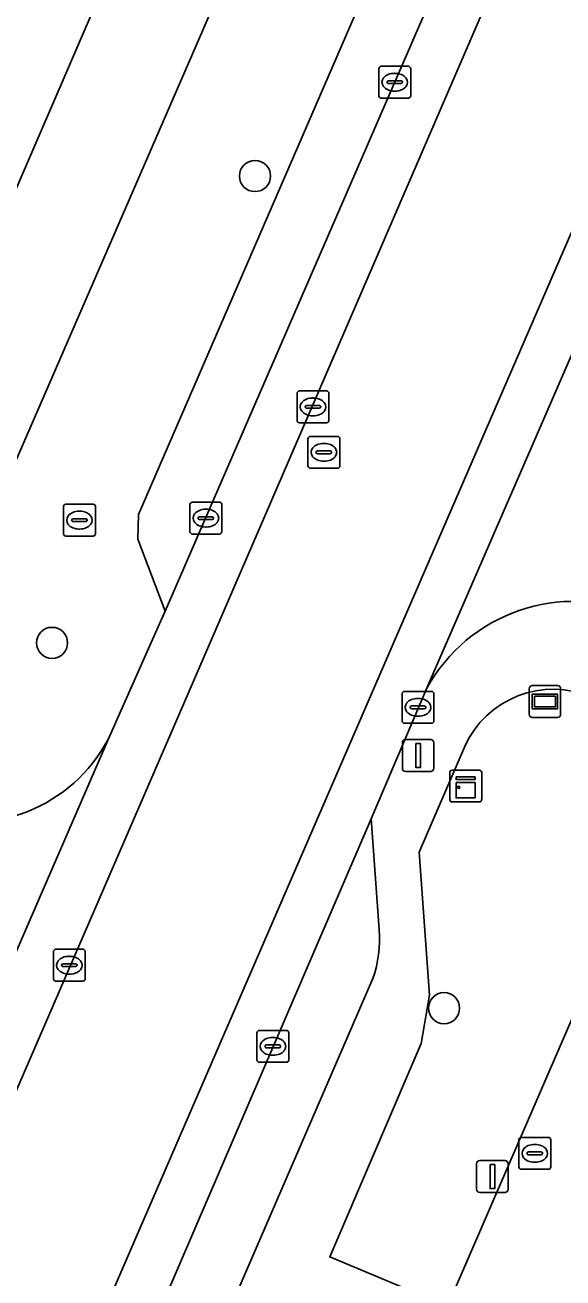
# Model space of a CAD drawing. Extents: x 162803 to 163818, y 381639 to 382475.
# Drawn here: x 163417.53 to 163434.41, y 381927.23 to 381966.58 of the extents above; entities that cross this region are included whole.
import ezdxf

# ---------------------------------------------------------------- set-up
doc = ezdxf.new("R2010")
doc.units = 0
for name, color, linetype in [('IMGEO_Berm_groen', 7, 'Continuous'), ('IMGEO_Boom', 7, 'Continuous'), ('IMGEO_Erf', 7, 'Continuous'), ('IMGEO_Kast', 7, 'Continuous'), ('IMGEO_Kolk', 7, 'Continuous'), ('IMGEO_Lichtmast', 7, 'Continuous'), ('IMGEO_Pand', 7, 'Continuous'), ('IMGEO_Parkeervlak_open', 7, 'Continuous'), ('IMGEO_Rijbaan_lokaal_gesloten', 7, 'Continuous'), ('IMGEO_Rijbaan_lokaal_open', 7, 'Continuous'), ('IMGEO_Rioolput', 7, 'Continuous'), ('IMGEO_Straatnaambord', 7, 'Continuous'), ('IMGEO_Voetpad_open', 7, 'Continuous')]:
    doc.layers.add(name, color=color, linetype=linetype)

msp = doc.modelspace()

# ---------------------------------------------------------------- linework, layer by layer
at = {"layer": 'IMGEO_Berm_groen'}
msp.add_lwpolyline([(163431.316, 381943.902), (163429.894, 381940.604), (163430.216, 381936.107), (163429.958, 381934.59), (163427.092, 381927.892), (163430.782, 381926.338), (163438.452, 381944.062)], dxfattribs=at)
msp.add_arc((163434.102, 381942.677), 3.043, 66.2746, 156.265, dxfattribs=at)
at = {"layer": 'IMGEO_Boom'}
for centre in [(163424.745, 381961.842), (163418.375, 381947.177), (163430.678, 381935.703)]:
    msp.add_circle(centre, 0.489, dxfattribs=at)
at = {"layer": 'IMGEO_Erf'}
for points in [[(163409.501, 381992.822), (163393.719, 381955.697), (163414.525, 381946.665), (163415.261, 381948.361), (163437.67, 382000)], [(163419.617, 381966.931), (163417.171, 381961.274), (163414.808, 381955.807), (163412.217, 381949.813), (163405.237, 381952.831), (163402.447, 381954.037), (163405.022, 381959.994), (163407.379, 381965.48), (163410.191, 381964.291), (163412.636, 381969.948)]]:
    msp.add_lwpolyline(points, dxfattribs=at)
at = {"layer": 'IMGEO_Kast'}
for p, q in [((163430.859, 381942.255), (163430.859, 381943.096)), ((163430.859, 381943.096), (163430.859, 381942.255)), ((163430.934, 381943.18), (163431.775, 381943.18)), ((163431.775, 381943.18), (163430.934, 381943.18)), ((163431.859, 381943.105), (163431.859, 381942.264)), ((163431.859, 381942.264), (163431.859, 381943.105)), ((163431.784, 381942.18), (163430.943, 381942.18)), ((163430.943, 381942.18), (163431.784, 381942.18))]:
    msp.add_line(p, q, dxfattribs=at)
for points in [[(163431.054, 381942.97), (163431.654, 381942.97), (163431.654, 381942.885), (163431.054, 381942.885), (163431.054, 381942.97)], [(163431.054, 381942.795), (163431.654, 381942.795), (163431.654, 381942.306), (163431.054, 381942.306), (163431.054, 381942.795)]]:
    msp.add_lwpolyline(points, dxfattribs=at)
msp.add_circle((163431.138, 381942.644), 0.0377, dxfattribs=at)
for centre, start, end in [((163430.937, 381943.102), 92.4484, 184.2845), ((163430.937, 381943.102), 92.4484, 184.2845), ((163431.781, 381943.102), 2.4484, 94.2845), ((163431.781, 381943.102), 2.4484, 94.2845), ((163430.937, 381942.258), 182.4484, 274.2845), ((163430.937, 381942.258), 182.4484, 274.2845), ((163431.781, 381942.258), 272.4484, 4.2845), ((163431.781, 381942.258), 272.4484, 4.2845)]:
    msp.add_arc(centre, 0.0779, start, end, dxfattribs=at)
at = {"layer": 'IMGEO_Kolk'}
for p, q in [((163428.63, 381964.362), (163428.63, 381965.214)), ((163428.705, 381965.288), (163429.557, 381965.288)), ((163429.118, 381965.068), (163429.143, 381965.068)), ((163429.631, 381965.214), (163429.631, 381964.362)), ((163428.889, 381964.782), (163428.889, 381964.794)), ((163429.327, 381964.745), (163428.929, 381964.745)), ((163428.932, 381964.831), (163429.33, 381964.831)), ((163429.373, 381964.794), (163429.373, 381964.782)), ((163429.557, 381964.288), (163428.705, 381964.288)), ((163429.141, 381964.508), (163429.116, 381964.508)), ((163422.778, 381951.597), (163423.63, 381951.597)), ((163422.703, 381950.671), (163422.703, 381951.523)), ((163423.191, 381951.377), (163423.216, 381951.377)), ((163423.704, 381951.523), (163423.704, 381950.671)), ((163422.962, 381951.091), (163422.962, 381951.103)), ((163423.4, 381951.054), (163423.002, 381951.054)), ((163423.005, 381951.14), (163423.403, 381951.14)), ((163423.214, 381950.817), (163423.189, 381950.817)), ((163423.446, 381951.103), (163423.446, 381951.091)), ((163423.63, 381950.597), (163422.778, 381950.597)), ((163429.435, 381945.653), (163430.287, 381945.653)), ((163429.36, 381944.727), (163429.36, 381945.579)), ((163429.848, 381945.433), (163429.873, 381945.433)), ((163430.361, 381945.579), (163430.361, 381944.727)), ((163429.619, 381945.147), (163429.619, 381945.159)), ((163430.057, 381945.11), (163429.659, 381945.11)), ((163429.662, 381945.196), (163430.06, 381945.196)), ((163429.871, 381944.873), (163429.846, 381944.873)), ((163430.103, 381945.159), (163430.103, 381945.147)), ((163430.287, 381944.653), (163429.435, 381944.653)), ((163424.806, 381934.078), (163424.806, 381934.93)), ((163424.881, 381935.004), (163425.733, 381935.004)), ((163425.294, 381934.784), (163425.319, 381934.784)), ((163425.807, 381934.93), (163425.807, 381934.078)), ((163425.065, 381934.498), (163425.065, 381934.51)), ((163425.503, 381934.461), (163425.105, 381934.461)), ((163425.108, 381934.547), (163425.506, 381934.547)), ((163425.549, 381934.51), (163425.549, 381934.498)), ((163425.733, 381934.004), (163424.881, 381934.004)), ((163425.317, 381934.224), (163425.292, 381934.224))]:
    msp.add_line(p, q, dxfattribs=at)
for points in [[(163428.63, 381964.362), (163428.63, 381965.214)], [(163428.705, 381965.288), (163429.557, 381965.288)], [(163429.631, 381965.214), (163429.631, 381964.362)], [(163429.557, 381964.288), (163428.705, 381964.288)], [(163422.778, 381951.597), (163423.63, 381951.597)], [(163422.703, 381950.671), (163422.703, 381951.523)], [(163423.704, 381951.523), (163423.704, 381950.671)], [(163423.63, 381950.597), (163422.778, 381950.597)], [(163429.435, 381945.653), (163430.287, 381945.653)], [(163429.36, 381944.727), (163429.36, 381945.579)], [(163430.361, 381945.579), (163430.361, 381944.727)], [(163430.287, 381944.653), (163429.435, 381944.653)], [(163424.806, 381934.078), (163424.806, 381934.93)], [(163424.881, 381935.004), (163425.733, 381935.004)], [(163425.807, 381934.93), (163425.807, 381934.078)], [(163425.733, 381934.004), (163424.881, 381934.004)]]:
    msp.add_lwpolyline(points, dxfattribs=at)
for centre, radius, start, end in [((163428.707, 381965.212), 0.0765, 91.552, 178.448), ((163428.707, 381965.212), 0.0765, 91.552, 178.448), ((163429.555, 381965.212), 0.0765, 1.552, 88.448), ((163429.555, 381965.212), 0.0765, 1.552, 88.448), ((163428.929, 381964.791), 0.0403, 85.8775, 175.7526), ((163428.926, 381964.781), 0.0366, 178.938, 274.7102), ((163429.33, 381964.788), 0.043, 264.8664, 352.4533), ((163429.334, 381964.793), 0.0386, 1.7309, 96.639), ((163428.707, 381964.364), 0.0765, 181.552, 268.448), ((163428.707, 381964.364), 0.0765, 181.552, 268.448), ((163429.555, 381964.364), 0.0765, 271.552, 358.448), ((163429.555, 381964.364), 0.0765, 271.552, 358.448), ((163422.78, 381951.521), 0.0765, 91.552, 178.448), ((163422.78, 381951.521), 0.0765, 91.552, 178.448), ((163423.628, 381951.521), 0.0765, 1.552, 88.448), ((163423.628, 381951.521), 0.0765, 1.552, 88.448), ((163423.002, 381951.1), 0.0403, 85.8775, 175.7526), ((163422.999, 381951.09), 0.0366, 178.938, 274.7102), ((163423.403, 381951.097), 0.043, 264.8664, 352.4533), ((163423.407, 381951.102), 0.0386, 1.7309, 96.639), ((163422.78, 381950.673), 0.0765, 181.552, 268.448), ((163422.78, 381950.673), 0.0765, 181.552, 268.448), ((163423.628, 381950.673), 0.0765, 271.552, 358.448), ((163423.628, 381950.673), 0.0765, 271.552, 358.448), ((163429.437, 381945.577), 0.0765, 91.552, 178.448), ((163429.437, 381945.577), 0.0765, 91.552, 178.448), ((163430.285, 381945.577), 0.0765, 1.552, 88.448), ((163430.285, 381945.577), 0.0765, 1.552, 88.448), ((163429.659, 381945.156), 0.0403, 85.8775, 175.7526), ((163429.656, 381945.146), 0.0366, 178.938, 274.7102), ((163430.06, 381945.153), 0.043, 264.8664, 352.4533), ((163430.064, 381945.158), 0.0386, 1.7309, 96.639), ((163429.437, 381944.729), 0.0765, 181.552, 268.448), ((163429.437, 381944.729), 0.0765, 181.552, 268.448), ((163430.285, 381944.729), 0.0765, 271.552, 358.448), ((163430.285, 381944.729), 0.0765, 271.552, 358.448), ((163424.883, 381934.928), 0.0765, 91.552, 178.448), ((163424.883, 381934.928), 0.0765, 91.552, 178.448), ((163425.731, 381934.928), 0.0765, 1.552, 88.448), ((163425.731, 381934.928), 0.0765, 1.552, 88.448), ((163425.105, 381934.507), 0.0403, 85.8775, 175.7526), ((163425.102, 381934.497), 0.0366, 178.938, 274.7102), ((163425.506, 381934.504), 0.043, 264.8664, 352.4533), ((163425.51, 381934.509), 0.0386, 1.7309, 96.639), ((163424.883, 381934.08), 0.0765, 181.552, 268.448), ((163424.883, 381934.08), 0.0765, 181.552, 268.448), ((163425.731, 381934.08), 0.0765, 271.552, 358.448), ((163425.731, 381934.08), 0.0765, 271.552, 358.448)]:
    msp.add_arc(centre, radius, start, end, dxfattribs=at)
for centre, major_axis, ratio, start_param, end_param in [((163429.117, 381964.788), (-0.387, 0.002), 0.722429, 4.712389, 7.853982), ((163429.142, 381964.788), (-0.39, 0.002), 0.717154, 1.570796, 4.712389), ((163423.19, 381951.097), (-0.387, 0.002), 0.722429, 4.712389, 7.853982), ((163423.215, 381951.097), (-0.39, 0.002), 0.717154, 1.570796, 4.712389), ((163429.847, 381945.153), (-0.387, 0.002), 0.722429, 4.712389, 7.853982), ((163429.872, 381945.153), (-0.39, 0.002), 0.717154, 1.570796, 4.712389), ((163425.293, 381934.504), (-0.387, 0.002), 0.722429, 4.712389, 7.853982), ((163425.318, 381934.504), (-0.39, 0.002), 0.717154, 1.570796, 4.712389)]:
    msp.add_ellipse(centre, major_axis=major_axis, ratio=ratio, start_param=start_param, end_param=end_param, dxfattribs=at)
at = {"layer": 'IMGEO_Lichtmast'}
for p, q in [((163429.469, 381944.14), (163430.259, 381944.14)), ((163430.259, 381944.14), (163429.469, 381944.14)), ((163429.369, 381943.24), (163429.369, 381944.04)), ((163429.369, 381944.04), (163429.369, 381943.24)), ((163430.359, 381944.04), (163430.359, 381943.24)), ((163430.359, 381943.24), (163430.359, 381944.04)), ((163430.259, 381943.14), (163429.469, 381943.14)), ((163429.469, 381943.14), (163430.259, 381943.14)), ((163431.701, 381930.014), (163431.701, 381930.814)), ((163431.701, 381930.814), (163431.701, 381930.014)), ((163431.801, 381930.914), (163432.591, 381930.914)), ((163432.591, 381930.914), (163431.801, 381930.914)), ((163432.691, 381930.814), (163432.691, 381930.014)), ((163432.691, 381930.014), (163432.691, 381930.814)), ((163432.591, 381929.914), (163431.801, 381929.914)), ((163431.801, 381929.914), (163432.591, 381929.914))]:
    msp.add_line(p, q, dxfattribs=at)
for points in [[(163429.789, 381944.015), (163429.939, 381944.015), (163429.939, 381943.265), (163429.789, 381943.265), (163429.789, 381944.015)], [(163432.121, 381930.789), (163432.271, 381930.789), (163432.271, 381930.039), (163432.121, 381930.039), (163432.121, 381930.789)]]:
    msp.add_lwpolyline(points, dxfattribs=at)
for centre, start, end in [((163429.469, 381944.04), 90, 180), ((163429.469, 381944.04), 90, 180), ((163430.259, 381944.04), 0, 90), ((163430.259, 381944.04), 360, 90), ((163429.469, 381943.24), 180, 270), ((163429.469, 381943.24), 180, 270), ((163430.259, 381943.24), 270, 0), ((163430.259, 381943.24), 270, 0), ((163431.801, 381930.814), 90, 180), ((163431.801, 381930.814), 90, 180), ((163432.591, 381930.814), 0, 90), ((163432.591, 381930.814), 360, 90), ((163431.801, 381930.014), 180, 270), ((163431.801, 381930.014), 180, 270), ((163432.591, 381930.014), 270, 0), ((163432.591, 381930.014), 270, 0)]:
    msp.add_arc(centre, 0.1, start, end, dxfattribs=at)
at = {"layer": 'IMGEO_Pand'}
msp.add_lwpolyline([(163412.636, 381969.948), (163410.191, 381964.291), (163417.171, 381961.274), (163419.617, 381966.931)], close=True, dxfattribs=at)
at = {"layer": 'IMGEO_Parkeervlak_open'}
msp.add_lwpolyline([(163449.61, 382012.542), (163447.467, 382011.45), (163446.924, 382010.886), (163442.21, 382000), (163421.084, 381951.215), (163421.068, 381950.433), (163421.928, 381948.171), (163444.392, 382000), (163447.348, 382006.821)], close=True, dxfattribs=at)
msp.add_lwpolyline([(163428.637, 381938.178), (163428.395, 381941.649), (163415.513, 381911.701), (163415.161, 381910.87), (163390.76, 381854.593), (163388.624, 381850.595), (163390.992, 381851.096), (163391.608, 381851.487), (163393.741, 381856.431), (163394.843, 381858.942), (163409.434, 381892.715), (163410.903, 381896.072), (163428.446, 381936.631)], dxfattribs=at)
msp.add_arc((163424.817, 381937.864), 3.833, 341.2308, 4.6924, dxfattribs=at)
at = {"layer": 'IMGEO_Rijbaan_lokaal_gesloten'}
for points in [[(163403.398, 381901.092), (163423.149, 381946.753), (163442.972, 381992.695), (163451.013, 382011.748), (163453.553, 382018.806), (163457.574, 382031.579), (163457.618, 382031.669), (163456.14, 382032.294), (163455.987, 382032.057), (163455.311, 382030.085), (163454.05, 382026.481), (163450.707, 382015.578), (163449.61, 382012.542), (163447.348, 382006.821), (163444.392, 382000), (163421.928, 381948.171), (163421.397, 381947.003), (163420.132, 381944.148), (163413.671, 381929.232), (163412.342, 381925.941)], [(163412.004, 381907.726), (163431.05, 381951.693), (163449.038, 381993.259), (163453.694, 382003.844), (163457.08, 382012.454), (163459.619, 382019.017), (163461.877, 382023.605), (163464.722, 382028.665), (163457.618, 382031.669), (163457.574, 382031.579), (163453.553, 382018.806), (163451.013, 382011.748), (163442.972, 381992.695), (163423.149, 381946.753), (163403.398, 381901.092)], [(163464.855, 382026.022), (163465.999, 382028.125), (163464.722, 382028.665), (163461.877, 382023.605), (163459.619, 382019.017), (163457.08, 382012.454), (163453.694, 382003.844), (163449.038, 381993.259), (163431.05, 381951.693), (163412.004, 381907.726), (163394.228, 381866.23), (163390.489, 381857.832), (163387.456, 381851.551), (163383.033, 381843.676), (163380.997, 381839.984), (163379.217, 381836.772), (163388.531, 381831.246)], [(163386.919, 381847.797), (163388.624, 381850.595), (163390.76, 381854.593), (163415.161, 381910.87), (163415.513, 381911.701), (163428.395, 381941.649), (163430.131, 381945.733), (163435.996, 381959.252), (163447.726, 381986.331), (163453.528, 381999.71), (163453.677, 382000.069), (163454.983, 382003.129), (163456.608, 382007.035), (163457.866, 382010.228), (163459.612, 382015.187)]]:
    msp.add_lwpolyline(points, dxfattribs=at)
at = {"layer": 'IMGEO_Rijbaan_lokaal_open'}
for points in [[(163435.996, 381959.252), (163430.131, 381945.733)], [(163413.671, 381929.232), (163420.132, 381944.148)]]:
    msp.add_lwpolyline(points, dxfattribs=at)
for centre, radius, start, end in [((163434.745, 381943.236), 5.246, 66.4473, 151.5766), ((163415.82, 381946.417), 4.872, 250.8742, 332.2395)]:
    msp.add_arc(centre, radius, start, end, dxfattribs=at)
at = {"layer": 'IMGEO_Rioolput'}
for p, q in [((163426.064, 381954.164), (163426.064, 381955.016)), ((163426.139, 381955.09), (163426.991, 381955.09)), ((163426.552, 381954.87), (163426.577, 381954.87)), ((163427.065, 381955.016), (163427.065, 381954.164)), ((163426.323, 381954.584), (163426.323, 381954.596)), ((163426.761, 381954.547), (163426.363, 381954.547)), ((163426.366, 381954.633), (163426.764, 381954.633)), ((163426.807, 381954.596), (163426.807, 381954.584)), ((163426.991, 381954.09), (163426.139, 381954.09)), ((163426.575, 381954.31), (163426.55, 381954.31)), ((163426.407, 381952.738), (163426.407, 381953.59)), ((163426.482, 381953.664), (163427.334, 381953.664)), ((163427.408, 381953.59), (163427.408, 381952.738)), ((163426.666, 381953.158), (163426.666, 381953.17)), ((163426.709, 381953.207), (163427.107, 381953.207)), ((163426.895, 381953.444), (163426.92, 381953.444)), ((163427.15, 381953.17), (163427.15, 381953.158)), ((163427.104, 381953.121), (163426.706, 381953.121)), ((163426.918, 381952.884), (163426.893, 381952.884)), ((163427.334, 381952.664), (163426.482, 381952.664)), ((163418.734, 381950.608), (163418.734, 381951.46)), ((163418.809, 381951.534), (163419.661, 381951.534)), ((163419.222, 381951.314), (163419.247, 381951.314)), ((163419.735, 381951.46), (163419.735, 381950.608)), ((163418.993, 381951.028), (163418.993, 381951.04)), ((163419.431, 381950.991), (163419.033, 381950.991)), ((163419.036, 381951.077), (163419.434, 381951.077)), ((163419.477, 381951.04), (163419.477, 381951.028)), ((163419.661, 381950.534), (163418.809, 381950.534)), ((163419.245, 381950.754), (163419.22, 381950.754)), ((163418.417, 381936.626), (163418.417, 381937.478)), ((163418.492, 381937.552), (163419.344, 381937.552)), ((163419.418, 381937.478), (163419.418, 381936.626)), ((163418.676, 381937.046), (163418.676, 381937.058)), ((163419.114, 381937.009), (163418.716, 381937.009)), ((163418.719, 381937.095), (163419.117, 381937.095)), ((163418.905, 381937.332), (163418.93, 381937.332)), ((163419.16, 381937.058), (163419.16, 381937.046)), ((163418.928, 381936.772), (163418.903, 381936.772)), ((163419.344, 381936.552), (163418.492, 381936.552)), ((163433.025, 381930.717), (163433.025, 381931.569)), ((163433.1, 381931.643), (163433.952, 381931.643)), ((163434.026, 381931.569), (163434.026, 381930.717)), ((163433.284, 381931.137), (163433.284, 381931.149)), ((163433.722, 381931.1), (163433.324, 381931.1)), ((163433.327, 381931.186), (163433.725, 381931.186)), ((163433.513, 381931.423), (163433.538, 381931.423)), ((163433.768, 381931.149), (163433.768, 381931.137)), ((163433.536, 381930.863), (163433.511, 381930.863)), ((163433.952, 381930.643), (163433.1, 381930.643))]:
    msp.add_line(p, q, dxfattribs=at)
for points in [[(163426.064, 381954.164), (163426.064, 381955.016)], [(163426.139, 381955.09), (163426.991, 381955.09)], [(163427.065, 381955.016), (163427.065, 381954.164)], [(163426.991, 381954.09), (163426.139, 381954.09)], [(163426.407, 381952.738), (163426.407, 381953.59)], [(163426.482, 381953.664), (163427.334, 381953.664)], [(163427.408, 381953.59), (163427.408, 381952.738)], [(163427.334, 381952.664), (163426.482, 381952.664)], [(163418.734, 381950.608), (163418.734, 381951.46)], [(163418.809, 381951.534), (163419.661, 381951.534)], [(163419.735, 381951.46), (163419.735, 381950.608)], [(163419.661, 381950.534), (163418.809, 381950.534)], [(163418.417, 381936.626), (163418.417, 381937.478)], [(163418.492, 381937.552), (163419.344, 381937.552)], [(163419.418, 381937.478), (163419.418, 381936.626)], [(163419.344, 381936.552), (163418.492, 381936.552)], [(163433.025, 381930.717), (163433.025, 381931.569)], [(163433.1, 381931.643), (163433.952, 381931.643)], [(163434.026, 381931.569), (163434.026, 381930.717)], [(163433.952, 381930.643), (163433.1, 381930.643)]]:
    msp.add_lwpolyline(points, dxfattribs=at)
for centre, radius, start, end in [((163426.141, 381955.014), 0.0765, 91.552, 178.448), ((163426.141, 381955.014), 0.0765, 91.552, 178.448), ((163426.989, 381955.014), 0.0765, 1.552, 88.448), ((163426.989, 381955.014), 0.0765, 1.552, 88.448), ((163426.363, 381954.593), 0.0403, 85.8775, 175.7526), ((163426.36, 381954.583), 0.0366, 178.938, 274.7102), ((163426.764, 381954.59), 0.043, 264.8664, 352.4533), ((163426.768, 381954.595), 0.0386, 1.7309, 96.639), ((163426.141, 381954.166), 0.0765, 181.552, 268.448), ((163426.141, 381954.166), 0.0765, 181.552, 268.448), ((163426.989, 381954.166), 0.0765, 271.552, 358.448), ((163426.989, 381954.166), 0.0765, 271.552, 358.448), ((163426.484, 381953.588), 0.0765, 91.552, 178.448), ((163426.484, 381953.588), 0.0765, 91.552, 178.448), ((163427.332, 381953.588), 0.0765, 1.552, 88.448), ((163427.332, 381953.588), 0.0765, 1.552, 88.448), ((163426.706, 381953.167), 0.0403, 85.8775, 175.7526), ((163426.703, 381953.157), 0.0366, 178.938, 274.7102), ((163427.107, 381953.164), 0.043, 264.8664, 352.4533), ((163427.111, 381953.169), 0.0386, 1.7309, 96.639), ((163426.484, 381952.74), 0.0765, 181.552, 268.448), ((163426.484, 381952.74), 0.0765, 181.552, 268.448), ((163427.332, 381952.74), 0.0765, 271.552, 358.448), ((163427.332, 381952.74), 0.0765, 271.552, 358.448), ((163418.811, 381951.458), 0.0765, 91.552, 178.448), ((163418.811, 381951.458), 0.0765, 91.552, 178.448), ((163419.659, 381951.458), 0.0765, 1.552, 88.448), ((163419.659, 381951.458), 0.0765, 1.552, 88.448), ((163419.033, 381951.037), 0.0403, 85.8775, 175.7526), ((163419.03, 381951.027), 0.0366, 178.938, 274.7102), ((163419.434, 381951.034), 0.043, 264.8664, 352.4533), ((163419.438, 381951.039), 0.0386, 1.7309, 96.639), ((163418.811, 381950.61), 0.0765, 181.552, 268.448), ((163418.811, 381950.61), 0.0765, 181.552, 268.448), ((163419.659, 381950.61), 0.0765, 271.552, 358.448), ((163419.659, 381950.61), 0.0765, 271.552, 358.448), ((163418.494, 381937.476), 0.0765, 91.552, 178.448), ((163418.494, 381937.476), 0.0765, 91.552, 178.448), ((163419.342, 381937.476), 0.0765, 1.552, 88.448), ((163419.342, 381937.476), 0.0765, 1.552, 88.448), ((163418.716, 381937.055), 0.0403, 85.8775, 175.7526), ((163418.713, 381937.045), 0.0366, 178.938, 274.7102), ((163419.117, 381937.052), 0.043, 264.8664, 352.4533), ((163419.121, 381937.057), 0.0386, 1.7309, 96.639), ((163418.494, 381936.628), 0.0765, 181.552, 268.448), ((163418.494, 381936.628), 0.0765, 181.552, 268.448), ((163419.342, 381936.628), 0.0765, 271.552, 358.448), ((163419.342, 381936.628), 0.0765, 271.552, 358.448), ((163433.102, 381931.567), 0.0765, 91.552, 178.448), ((163433.102, 381931.567), 0.0765, 91.552, 178.448), ((163433.95, 381931.567), 0.0765, 1.552, 88.448), ((163433.95, 381931.567), 0.0765, 1.552, 88.448), ((163433.324, 381931.146), 0.0403, 85.8775, 175.7526), ((163433.321, 381931.136), 0.0366, 178.938, 274.7102), ((163433.725, 381931.143), 0.043, 264.8664, 352.4533), ((163433.729, 381931.148), 0.0386, 1.7309, 96.639), ((163433.102, 381930.719), 0.0765, 181.552, 268.448), ((163433.102, 381930.719), 0.0765, 181.552, 268.448), ((163433.95, 381930.719), 0.0765, 271.552, 358.448), ((163433.95, 381930.719), 0.0765, 271.552, 358.448)]:
    msp.add_arc(centre, radius, start, end, dxfattribs=at)
for centre, major_axis, ratio, start_param, end_param in [((163426.551, 381954.59), (-0.387, 0.002), 0.722429, 4.712389, 7.853982), ((163426.576, 381954.59), (-0.39, 0.002), 0.717154, 1.570796, 4.712389), ((163426.894, 381953.164), (-0.387, 0.002), 0.722429, 4.712389, 7.853982), ((163426.919, 381953.164), (-0.39, 0.002), 0.717154, 1.570796, 4.712389), ((163419.221, 381951.034), (-0.387, 0.002), 0.722429, 4.712389, 7.853982), ((163419.246, 381951.034), (-0.39, 0.002), 0.717154, 1.570796, 4.712389), ((163418.904, 381937.052), (-0.387, 0.002), 0.722429, 4.712389, 7.853982), ((163418.929, 381937.052), (-0.39, 0.002), 0.717154, 1.570796, 4.712389), ((163433.512, 381931.143), (-0.387, 0.002), 0.722429, 4.712389, 7.853982), ((163433.537, 381931.143), (-0.39, 0.002), 0.717154, 1.570796, 4.712389)]:
    msp.add_ellipse(centre, major_axis=major_axis, ratio=ratio, start_param=start_param, end_param=end_param, dxfattribs=at)
at = {"layer": 'IMGEO_Straatnaambord'}
for p, q in [((163433.347, 381944.936), (163433.347, 381945.736)), ((163433.347, 381945.736), (163433.347, 381944.936)), ((163433.447, 381945.836), (163434.237, 381945.836)), ((163434.237, 381945.836), (163433.447, 381945.836)), ((163434.337, 381945.736), (163434.337, 381944.936)), ((163434.337, 381944.936), (163434.337, 381945.736)), ((163434.237, 381944.836), (163433.447, 381944.836)), ((163433.447, 381944.836), (163434.237, 381944.836))]:
    msp.add_line(p, q, dxfattribs=at)
for points in [[(163433.448, 381945.568), (163434.236, 381945.568), (163434.236, 381945.104), (163433.448, 381945.104), (163433.448, 381945.568)], [(163433.513, 381945.503), (163433.513, 381945.169), (163434.171, 381945.169), (163434.171, 381945.503), (163433.513, 381945.503)]]:
    msp.add_lwpolyline(points, dxfattribs=at)
for centre, start, end in [((163433.447, 381945.736), 90, 180), ((163433.447, 381945.736), 90, 180), ((163434.237, 381945.736), 0, 90), ((163434.237, 381945.736), 360, 90), ((163433.447, 381944.936), 180, 270), ((163433.447, 381944.936), 180, 270), ((163434.237, 381944.936), 270, 0), ((163434.237, 381944.936), 270, 0)]:
    msp.add_arc(centre, 0.1, start, end, dxfattribs=at)
at = {"layer": 'IMGEO_Voetpad_open'}
for points in [[(163447.666, 382021.737), (163446.165, 382019.577), (163445.009, 382016.913), (163437.67, 382000), (163415.261, 381948.361), (163414.525, 381946.665), (163414.224, 381941.814)], [(163420.132, 381944.148), (163421.397, 381947.003), (163421.928, 381948.171), (163421.068, 381950.433), (163421.084, 381951.215), (163442.21, 382000)], [(163430.131, 381945.733), (163428.395, 381941.649), (163428.637, 381938.178)], [(163427.092, 381927.892), (163429.958, 381934.59), (163430.216, 381936.107), (163429.894, 381940.604), (163431.316, 381943.902)], [(163428.446, 381936.631), (163410.903, 381896.072), (163409.434, 381892.715), (163394.843, 381858.942), (163393.741, 381856.431), (163391.608, 381851.487), (163390.992, 381851.096), (163388.624, 381850.595), (163386.919, 381847.797)], [(163430.782, 381926.338), (163427.092, 381927.892)]]:
    msp.add_lwpolyline(points, dxfattribs=at)
msp.add_lwpolyline([(163433.958, 381923.664), (163434.604, 381925.154), (163442.096, 381942.431), (163438.452, 381944.062), (163430.782, 381926.338), (163430.297, 381925.219), (163422.983, 381908.314), (163422.504, 381907.226), (163416.497, 381893.39), (163415.281, 381890.601), (163414.692, 381889.232), (163409.552, 381877.287), (163409.054, 381876.142), (163400.375, 381856.069), (163399.544, 381854.142), (163392.292, 381837.534), (163395.819, 381835.705), (163403.019, 381852.311), (163403.547, 381853.528)], close=True, dxfattribs=at)
for centre, radius, start, end in [((163434.745, 381943.236), 5.246, 66.4473, 151.5766), ((163434.102, 381942.677), 3.043, 66.2746, 156.265), ((163415.82, 381946.417), 4.872, 250.8742, 332.2395), ((163424.817, 381937.864), 3.833, 341.2308, 4.6924)]:
    msp.add_arc(centre, radius, start, end, dxfattribs=at)

doc.saveas('drawing.dxf')
